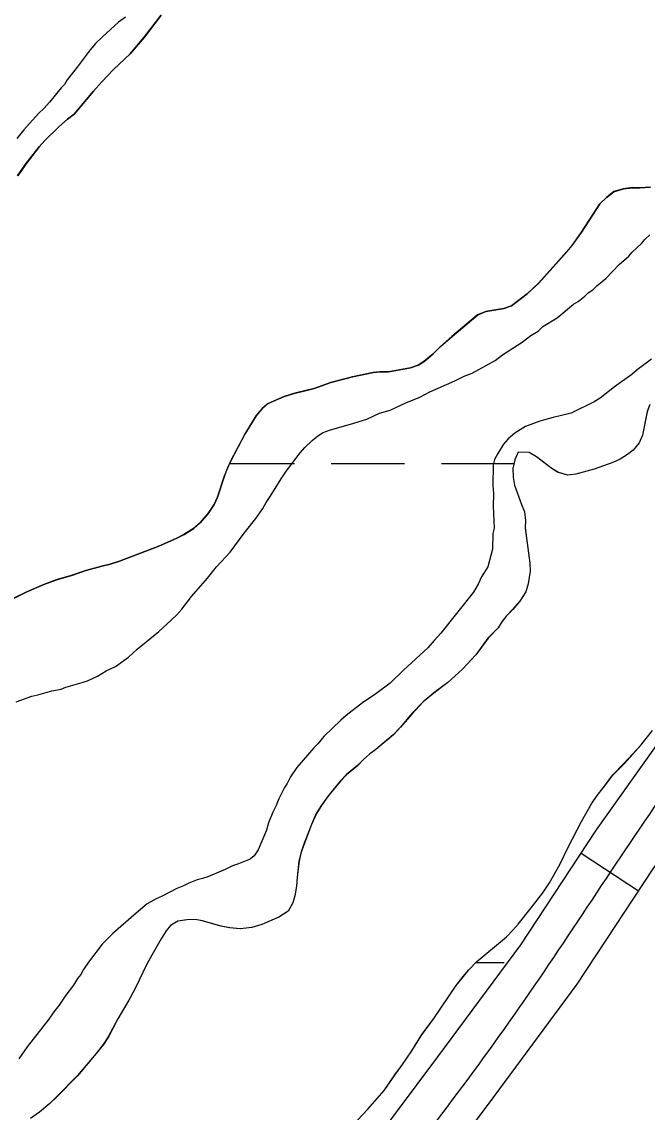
# Model space of a CAD drawing. Extents: x 3297735 to 3335592, y 670436 to 695807.
# Drawn here: x 3314616.5 to 3314888.8, y 688672.4 to 689147.1 of the extents above; entities that cross this region are included whole.
import ezdxf

# ---------------------------------------------------------------- set-up
doc = ezdxf.new("R2010")
doc.units = 0
for name, color, linetype in [('V-RIVR-EDGE', 7, 'Continuous'), ('V-ROAD-CNTR', 7, 'Continuous'), ('V-SITE-VEGE', 7, 'Continuous'), ('V-TOPO-SHOR', 7, 'Continuous'), ('V-WETL-SWMP', 7, 'Continuous')]:
    doc.layers.add(name, color=color, linetype=linetype)

msp = doc.modelspace()

# ---------------------------------------------------------------- linework, layer by layer
at = {"layer": 'V-RIVR-EDGE'}
msp.add_spline([(3315953.91, 688835.53), (3315950.41, 688815.27), (3315944.59, 688809.9), (3315938.79, 688810.33), (3315929.25, 688809.11), (3315925.1, 688805.39), (3315918.45, 688797.53), (3315915.11, 688787.17), (3315907.21, 688779.32), (3315892.24, 688758.22), (3315869.76, 688720.55), (3315856.46, 688703.59), (3315827.35, 688664.29), (3315794.1, 688630.38), (3315765.43, 688601.02), (3315736.35, 688573.74), (3315712.66, 688548.52), (3315657.83, 688500.16), (3315607.58, 688460.49), (3315575.17, 688429.48), (3315548.98, 688398.05), (3315518.63, 688359.16), (3315489.54, 688328.98), (3315458.39, 688302.11), (3315403.55, 688250.02), (3315373.63, 688220.67), (3315339.13, 688180.55), (3315306.29, 688142.08), (3315264.32, 688099.91), (3315239.81, 688075.52), (3315219.05, 688062.72), (3315204.1, 688050.73), (3315188.74, 688038.75), (3315169.21, 688019.32), (3315140.96, 687994.11), (3315116.03, 687970.13), (3315086.93, 687934.14), (3315061.16, 687904.36), (3315049.51, 687886.98), (3315044.92, 687876.22), (3315038.68, 687866.7), (3315029.12, 687854.29), (3315021.64, 687846.43), (3315008.76, 687833.2), (3314996.71, 687824.11), (3314986.75, 687816.67), (3314981.76, 687810.88), (3314980.91, 687804.25), (3314981.71, 687791.4), (3314981.27, 687779.38), (3314978.76, 687770.27), (3314967.93, 687750.82), (3314950.89, 687732.21), (3314918.07, 687700.37), (3314891.48, 687675.57), (3314883.61, 687678.08), (3314875.33, 687681.41), (3314872.01, 687679.76), (3314871.17, 687675.21), (3314872.37, 687657.38), (3314872.34, 687646.19), (3314869.02, 687642.47), (3314861.97, 687642.9), (3314852.45, 687646.24), (3314846.22, 687643.35), (3314839.58, 687637.57), (3314833.76, 687632.61), (3314831.25, 687622.67), (3314826.65, 687607.34), (3314819.17, 687596.58), (3314801.28, 687572.17), (3314783, 687552.32), (3314776.35, 687547.37), (3314770.53, 687540.75), (3314769.68, 687532.46), (3314766.35, 687525.84), (3314745.56, 687499.78), (3314722.71, 687476.21), (3314707.74, 687458.42), (3314691.11, 687437.74), (3314679.06, 687424.92), (3314661.58, 687393.88), (3314644.53, 687371.12), (3314625.39, 687341.74), (3314609.58, 687316.91), (3314593.36, 687297.05), (3314580.9, 687284.65), (3314564.28, 687271.43), (3314555.14, 687260.67), (3314546.82, 687247.43), (3314531.03, 687232.13), (3314523.55, 687225.11), (3314512.75, 687214.77), (3314501.93, 687197.8), (3314490.69, 687178.77), (3314478.21, 687161.39), (3314468.64, 687146.91), (3314463.22, 687130.34), (3314456.56, 687119.99), (3314448.65, 687106.34), (3314440.75, 687097.24), (3314430.79, 687093.53), (3314398.76, 687046.77), (3314370.89, 687004.98), (3314361.33, 686994.64), (3314357.18, 686991.34), (3314355.51, 686987.19), (3314353.84, 686980.98), (3314350.1, 686976.43), (3314336.37, 686956.98), (3314325.57, 686946.23), (3314310.6, 686929.28), (3314295.62, 686906.52), (3314281.08, 686889.56), (3314266.1, 686868.87), (3314258.61, 686854.8), (3314242.8, 686832.87), (3314215.78, 686800.61), (3314184.62, 686767.94), (3314160.51, 686741.06)], degree=3, dxfattribs=at)
at = {"layer": 'V-ROAD-CNTR'}
msp.add_line((3314859.99, 688785.21), (3314885.05, 688768.72), dxfattribs=at)
for points in [[(3314619.03, 688336.46), (3314626.03, 688388.9), (3314633.21, 688441.8), (3314637.38, 688463.14), (3314648.17, 688494.36), (3314664.64, 688522.8), (3314713.18, 688585.95), (3314761.13, 688647.72), (3314797.59, 688696.54), (3314833.71, 688745.27), (3314866.69, 688795.39), (3314902.1, 688845.06), (3314943.98, 688893.16)], [(3314648.76, 688332.44), (3314655.76, 688384.9), (3314662.82, 688436.9), (3314666.42, 688455.32), (3314675.58, 688481.83), (3314689.62, 688506.07), (3314736.92, 688567.61), (3314784.99, 688629.55), (3314821.66, 688678.63), (3314858.31, 688728.08), (3314891.44, 688778.43), (3314925.68, 688826.46), (3314966.6, 688873.46)]]:
    msp.add_lwpolyline(points, dxfattribs=at)
msp.add_spline([(3314080.48, 689057.13), (3314097.34, 689035.84), (3314104.1, 689017.53), (3314104.26, 688955.92), (3314106.67, 688883.86), (3314122.91, 688837.98), (3314123.12, 688724.12), (3314099.3, 688621.56), (3314094.28, 688565.04), (3314152.65, 688493.23), (3314248.12, 688449.13), (3314313.16, 688385.24), (3314380.02, 688321.29), (3314430.33, 688240.42), (3314521.54, 688205.23), (3314579.62, 688215.04), (3314623.28, 688260.04), (3314633.89, 688334.45), (3314648.02, 688439.35), (3314677.13, 688514.43), (3314773.06, 688638.63), (3314846.01, 688736.68), (3314913.89, 688835.76), (3315021.24, 688958.67), (3315079.11, 689025.35), (3315118.08, 689072.21), (3315236.59, 689100.07), (3315374.62, 689051.56), (3315508.67, 688976.71), (3315561.88, 688896.43), (3315548.37, 688793), (3315511.05, 688741.93), (3315441.34, 688690.75), (3315377.78, 688674.93), (3315269.24, 688706.61), (3315178.81, 688788.35), (3315081.58, 688857.07), (3315021.76, 688881.03), (3314985.73, 688884.4), (3314958.15, 688887.73)], degree=3, dxfattribs=at)
at = {"layer": 'V-SITE-VEGE'}
for points in [[(3314661.59, 689149.2), (3314658.66, 689146.92), (3314651.59, 689140.61), (3314648.65, 689137.74), (3314646.28, 689134.86), (3314640.66, 689127.37), (3314636.22, 689121.9), (3314635.03, 689119.88), (3314633.56, 689118.44), (3314628.53, 689112.11), (3314626.17, 689109.52)], [(3314626.17, 689109.52), (3314623.81, 689107.22), (3314617.32, 689100.03), (3314614.36, 689096.29)], [(3314866.91, 689032.21), (3314870.73, 689035.36), (3314876.63, 689041.4), (3314880.75, 689045.12), (3314882.23, 689046.85), (3314886.35, 689050.58), (3314887.82, 689052.3), (3314889.89, 689054.31)], [(3314614.08, 688851.06), (3314620.81, 688853.59), (3314623.43, 688854.14), (3314629.57, 688855.8), (3314633.65, 688856.62), (3314635.7, 688857.47), (3314642.7, 688859.41), (3314645.04, 688860.26), (3314649.43, 688862.24), (3314653.24, 688864.51), (3314657.34, 688866.5), (3314662.92, 688870.5), (3314666.75, 688873.94), (3314676.16, 688881.67), (3314679.69, 688884.82), (3314683.81, 688888.84), (3314686.17, 688891.43), (3314690.32, 688896.9), (3314697.4, 688904.96), (3314701.25, 688909.85), (3314707.15, 688916.18), (3314713.37, 688924.53), (3314718.39, 688930.87), (3314721.36, 688935.19), (3314722.85, 688937.79), (3314724.63, 688940.39), (3314729.38, 688948.18), (3314731.75, 688951.64), (3314737.67, 688959.42), (3314739.74, 688961.72), (3314742.98, 688964.88), (3314745.33, 688966.88), (3314747.68, 688968.31), (3314750.89, 688969.42), (3314759.65, 688971.93), (3314766.67, 688974.17), (3314772.23, 688976.71), (3314776.9, 688978.11), (3314783.63, 688981.22), (3314789.77, 688983.76), (3314794.17, 688986.03), (3314804.99, 688990.83), (3314809.09, 688992.82), (3314812.6, 688994.22), (3314822.56, 688999.62), (3314825.79, 689002.2), (3314834.3, 689007.61), (3314838.12, 689010.48), (3314841.34, 689012.47), (3314843.41, 689014.48), (3314849.56, 689018.18), (3314856.62, 689024.2), (3314858.68, 689025.34), (3314861.61, 689027.62), (3314863.09, 689029.06), (3314865.14, 689030.49), (3314866.91, 689032.21)], [(3314890.64, 689000.19), (3314884.47, 688995.62), (3314882.12, 688993.61), (3314874.48, 688988.19), (3314868.31, 688983.32), (3314865.67, 688981.61), (3314855.72, 688976.79), (3314847.84, 688974.86), (3314842, 688973.19), (3314835.86, 688970.94), (3314831.17, 688968.09), (3314828.23, 688965.51), (3314826.16, 688963.21), (3314823.78, 688959.17), (3314822.29, 688956.58), (3314821.68, 688954.25), (3314821.56, 688945.23), (3314821.81, 688941.74), (3314821.73, 688936.22), (3314822.19, 688926.61), (3314821.58, 688924.29), (3314821.49, 688917.6), (3314819.36, 688909.77), (3314816.68, 688905.44), (3314815.19, 688902.27), (3314813.1, 688898.8), (3314798.91, 688880.95), (3314795.96, 688877.79), (3314793.3, 688874.62), (3314782.7, 688864.87), (3314776.81, 688859.13), (3314770.64, 688854.55), (3314764.77, 688850.56), (3314757.72, 688845.12), (3314755.36, 688843.12), (3314748, 688835.94), (3314745.34, 688832.77), (3314743.57, 688831.05), (3314736.19, 688822.42), (3314733.52, 688818.38), (3314732.02, 688815.49), (3314730.84, 688813.76), (3314728.45, 688808.85), (3314727.25, 688805.95), (3314725.75, 688803.06), (3314723.95, 688798.43), (3314723.03, 688795.24), (3314719.43, 688786.56), (3314717.65, 688783.97), (3314715.89, 688782.54), (3314710.91, 688780.57), (3314708.29, 688779.73), (3314705.06, 688778.02), (3314697.46, 688774.92)], [(3314697.46, 688774.92), (3314695.12, 688774.08), (3314692.79, 688773.53), (3314689.28, 688772.12), (3314686.94, 688770.98), (3314684.01, 688769.86), (3314677.57, 688766.45), (3314674.94, 688765.32), (3314671.12, 688763.05), (3314665.24, 688758.18), (3314656.12, 688750.15), (3314651.41, 688745.56), (3314645.49, 688737.78), (3314643.41, 688734.6), (3314642.22, 688732.29), (3314640.74, 688730.57), (3314638.96, 688727.68), (3314635.7, 688723.36), (3314632.74, 688719.04), (3314630.37, 688716.16), (3314628.29, 688712.98), (3314618.83, 688700.89), (3314615.27, 688695.7)]]:
    msp.add_lwpolyline(points, dxfattribs=at)
at = {"layer": 'V-TOPO-SHOR'}
for points in [[(3314614.67, 689080.03), (3314618.23, 689085.23), (3314624.06, 689092.72), (3314626.52, 689095.41), (3314632.61, 689101.35), (3314636.34, 689104.69), (3314639.28, 689106.98), (3314647.66, 689116.97), (3314651.31, 689121), (3314656.42, 689126.36), (3314663.69, 689133.16), (3314669.7, 689140.36), (3314677.11, 689149.97)], [(3314890.12, 689075.1), (3314885.75, 689074.86), (3314882.35, 689074.91), (3314878.37, 689074.38), (3314874.27, 689073.17), (3314871.04, 689070.59), (3314868.19, 689067.81), (3314860.17, 689055.49), (3314856.02, 689049.73), (3314853.85, 689047.14), (3314841.64, 689033.42), (3314836.53, 689028.63), (3314829.67, 689023.48), (3314826.36, 689022.36), (3314818.48, 689021.01), (3314814.96, 689019.5), (3314803.78, 689010.13), (3314798.77, 689005.73), (3314795.53, 689002.57), (3314791.6, 688999.23), (3314789.06, 688997.61), (3314785.75, 688996.49), (3314776.11, 688994.77), (3314772.43, 688994.72), (3314769.42, 688994.47), (3314760.46, 688992.55), (3314751.02, 688990.15), (3314743.71, 688987.52), (3314739.62, 688986.41), (3314735.43, 688985.5), (3314730.75, 688984.01), (3314723.73, 688980.99), (3314721.18, 688978.7), (3314718.51, 688975.53), (3314713.56, 688967.54), (3314707.59, 688956.26), (3314706.09, 688952.98), (3314704.68, 688949.51), (3314701.65, 688940.23), (3314700.25, 688936.95), (3314697.58, 688933)], [(3314889.96, 688980.58), (3314888.75, 688977.39), (3314886.68, 688967.23), (3314885.28, 688963.85)], [(3314885.28, 688963.85), (3314882.71, 688960.68), (3314880.17, 688958.68), (3314877.03, 688956.68), (3314873.81, 688955.27), (3314865.62, 688952.36), (3314857.73, 688950.14), (3314854.04, 688949.7), (3314849.79, 688951.02), (3314846.8, 688953), (3314840.56, 688957.74), (3314837.38, 688959.62), (3314832.63, 688959.78), (3314831.13, 688956.4), (3314830.3, 688952.63), (3314830.45, 688948.84), (3314830.98, 688945.44), (3314833.98, 688936.96), (3314835.39, 688933.74), (3314835.73, 688929.95), (3314835.69, 688926.75), (3314837.72, 688911.48), (3314837.77, 688907.99), (3314836.93, 688902.47), (3314835.91, 688898.99), (3314833.34, 688894.94), (3314830.18, 688891.2), (3314827.53, 688888.52), (3314825.46, 688885.93), (3314823.87, 688883.33), (3314819.44, 688878.72), (3314814.21, 688871.52), (3314808.3, 688865.28), (3314802.02, 688859.54), (3314796.53, 688855.44), (3314791.23, 688851.05), (3314786.21, 688845.77), (3314781.38, 688840.01), (3314778.24, 688836.66), (3314770.58, 688830.25), (3314767.84, 688828.35), (3314765.19, 688825.96), (3314762.63, 688823.28), (3314757.83, 688819.36), (3314755.17, 688816.58), (3314750.04, 688810.24), (3314746.98, 688806.01), (3314744.7, 688802.45), (3314742.6, 688797.62), (3314739.48, 688789.51), (3314737.97, 688785.17), (3314737.15, 688781.68), (3314736.38, 688774.8), (3314736.14, 688770.83), (3314735.4, 688766.66), (3314734.49, 688763.57), (3314732.4, 688759.91), (3314728.39, 688757.34), (3314720.98, 688754.14), (3314716.69, 688752.83), (3314711.63, 688752.22), (3314706.98, 688752.67), (3314703.21, 688753.4), (3314695.08, 688755.74), (3314691.99, 688756.26), (3314688.39, 688756.21), (3314684.41, 688755.58), (3314681.28, 688753.68), (3314679.31, 688751.38), (3314677.13, 688747.91), (3314673.06, 688740.79), (3314670.87, 688736.83), (3314665.78, 688726.32), (3314663.1, 688721.12), (3314658.24, 688713.12), (3314654.16, 688705.22), (3314651.98, 688701.95), (3314648.92, 688698.01), (3314640.74, 688688.32), (3314631.79, 688679.21), (3314628.64, 688676.24), (3314624.13, 688672.42), (3314620.31, 688669.66)], [(3314697.58, 688933), (3314694.13, 688928.97), (3314691.29, 688926.58), (3314687.08, 688923.92), (3314683.95, 688922.31), (3314676.14, 688918.82), (3314658.98, 688912.25), (3314654.98, 688910.95), (3314651.29, 688910.12), (3314644.37, 688908.27), (3314638.03, 688906.12), (3314631.51, 688904.16), (3314626.04, 688902.1), (3314618.63, 688898.9), (3314613.06, 688896.25)], [(3314838.2, 688761.35), (3314843.33, 688767.98), (3314846.2, 688772.21), (3314850.67, 688780.21), (3314854.36, 688787.83), (3314860.14, 688798.91), (3314864.51, 688806.62), (3314866.98, 688810.27), (3314869.74, 688813.73), (3314873.79, 688819.21), (3314878.81, 688824.29), (3314886.19, 688832.34), (3314891.12, 688838.59)], [(3314762.66, 688668.88), (3314767.19, 688673.77), (3314774.19, 688681.92), (3314779.13, 688689.04), (3314781.99, 688692.79), (3314786.25, 688699.14), (3314790.61, 688706.17), (3314795.85, 688713.18), (3314805.54, 688727.61), (3314808.7, 688731.55), (3314811.07, 688734.43), (3314814.61, 688737.97), (3314827.46, 688748.78), (3314830.31, 688751.65), (3314832.58, 688754.24), (3314838.2, 688761.35)]]:
    msp.add_lwpolyline(points, dxfattribs=at)
at = {"layer": 'V-WETL-SWMP'}
for p, q in [((3314677.15, 689149.95), (3314669.74, 689140.34)), ((3314669.74, 689140.34), (3314663.73, 689133.14)), ((3314663.73, 689133.14), (3314656.46, 689126.35)), ((3314656.46, 689126.35), (3314651.34, 689120.98)), ((3314651.34, 689120.98), (3314647.7, 689116.95)), ((3314647.7, 689116.95), (3314639.32, 689106.97)), ((3314636.38, 689104.68), (3314632.65, 689101.33)), ((3314639.32, 689106.97), (3314636.38, 689104.68)), ((3314632.65, 689101.33), (3314626.56, 689095.39)), ((3314626.56, 689095.39), (3314624.1, 689092.71)), ((3314624.1, 689092.71), (3314618.27, 689085.21)), ((3314618.27, 689085.21), (3314614.71, 689080.02)), ((3314878.4, 689074.36), (3314882.39, 689074.89)), ((3314882.39, 689074.89), (3314885.78, 689074.85)), ((3314885.78, 689074.85), (3314890.15, 689075.08)), ((3314868.22, 689067.8), (3314871.07, 689070.58)), ((3314871.07, 689070.58), (3314874.31, 689073.15)), ((3314874.31, 689073.15), (3314878.4, 689074.36)), ((3314860.2, 689055.48), (3314868.22, 689067.8)), ((3314856.05, 689049.71), (3314860.2, 689055.48)), ((3314841.67, 689033.4), (3314853.88, 689047.12)), ((3314853.88, 689047.12), (3314856.05, 689049.71)), ((3314836.56, 689028.62), (3314841.67, 689033.4)), ((3314829.7, 689023.47), (3314836.56, 689028.62)), ((3314818.51, 689020.99), (3314826.39, 689022.34)), ((3314826.39, 689022.34), (3314829.7, 689023.47)), ((3314803.81, 689010.12), (3314815, 689019.48)), ((3314815, 689019.48), (3314818.51, 689020.99)), ((3314798.81, 689005.72), (3314803.81, 689010.12)), ((3314795.56, 689002.56), (3314798.81, 689005.72)), ((3314789.09, 688997.6), (3314791.64, 688999.21)), ((3314791.64, 688999.21), (3314795.56, 689002.56)), ((3314760.5, 688992.53), (3314769.45, 688994.45)), ((3314769.45, 688994.45), (3314772.46, 688994.71)), ((3314772.46, 688994.71), (3314776.15, 688994.76)), ((3314776.15, 688994.76), (3314785.78, 688996.47)), ((3314785.78, 688996.47), (3314789.09, 688997.6)), ((3314743.74, 688987.51), (3314751.05, 688990.13)), ((3314751.05, 688990.13), (3314760.5, 688992.53)), ((3314730.79, 688983.99), (3314735.47, 688985.48)), ((3314735.47, 688985.48), (3314739.65, 688986.4)), ((3314739.65, 688986.4), (3314743.74, 688987.51)), ((3314721.21, 688978.68), (3314723.76, 688980.98)), ((3314723.76, 688980.98), (3314730.79, 688983.99)), ((3314889.98, 688980.57), (3314888.78, 688977.38)), ((3314713.59, 688967.52), (3314718.55, 688975.51)), ((3314718.55, 688975.51), (3314721.21, 688978.68)), ((3314888.78, 688977.38), (3314886.71, 688967.22)), ((3314707.62, 688956.24), (3314713.59, 688967.52)), ((3314886.71, 688967.22), (3314885.3, 688963.84)), ((3314882.74, 688960.67), (3314880.19, 688958.67)), ((3314885.3, 688963.84), (3314882.74, 688960.67)), ((3314706.13, 688952.96), (3314707.62, 688956.24)), ((3314831.15, 688956.39), (3314830.33, 688952.62)), ((3314832.65, 688959.77), (3314831.15, 688956.39)), ((3314837.4, 688959.61), (3314832.65, 688959.77)), ((3314840.58, 688957.73), (3314837.4, 688959.61)), ((3314846.83, 688952.99), (3314840.58, 688957.73)), ((3314877.06, 688956.67), (3314873.84, 688955.26)), ((3314880.19, 688958.67), (3314877.06, 688956.67)), ((3314704.72, 688949.49), (3314706.13, 688952.96)), ((3314706.98, 688954.83), (3314735.17, 688954.83)), ((3314751.17, 688954.83), (3314783.16, 688954.83)), ((3314799.16, 688954.83), (3314830.81, 688954.83)), ((3314830.33, 688952.62), (3314830.47, 688948.83)), ((3314849.81, 688951.01), (3314846.83, 688952.99)), ((3314865.65, 688952.35), (3314857.76, 688950.13)), ((3314873.84, 688955.26), (3314865.65, 688952.35)), ((3314701.69, 688940.21), (3314704.72, 688949.49)), ((3314830.47, 688948.83), (3314831.01, 688945.43)), ((3314854.06, 688949.69), (3314849.81, 688951.01)), ((3314857.76, 688950.13), (3314854.06, 688949.69)), ((3314831.01, 688945.43), (3314834.01, 688936.95)), ((3314697.62, 688932.99), (3314700.29, 688936.93)), ((3314700.29, 688936.93), (3314701.69, 688940.21)), ((3314834.01, 688936.95), (3314835.42, 688933.73)), ((3314694.17, 688928.96), (3314697.62, 688932.99)), ((3314835.42, 688933.73), (3314835.76, 688929.94)), ((3314691.32, 688926.57), (3314694.17, 688928.96)), ((3314835.76, 688929.94), (3314835.72, 688926.73)), ((3314683.99, 688922.3), (3314687.12, 688923.9)), ((3314687.12, 688923.9), (3314691.32, 688926.57)), ((3314835.72, 688926.73), (3314837.75, 688911.47)), ((3314659.02, 688912.24), (3314676.18, 688918.81)), ((3314676.18, 688918.81), (3314683.99, 688922.3)), ((3314644.41, 688908.25), (3314651.32, 688910.1)), ((3314651.32, 688910.1), (3314655.02, 688910.93)), ((3314655.02, 688910.93), (3314659.02, 688912.24)), ((3314837.75, 688911.47), (3314837.8, 688907.98)), ((3314626.08, 688902.09), (3314631.54, 688904.15)), ((3314631.54, 688904.15), (3314638.07, 688906.1)), ((3314638.07, 688906.1), (3314644.41, 688908.25)), ((3314837.8, 688907.98), (3314836.95, 688902.46)), ((3314613.1, 688896.24), (3314618.67, 688898.88)), ((3314618.67, 688898.88), (3314626.08, 688902.09)), ((3314835.94, 688898.98), (3314833.36, 688894.93)), ((3314836.95, 688902.46), (3314835.94, 688898.98)), ((3314833.36, 688894.93), (3314830.21, 688891.19)), ((3314830.21, 688891.19), (3314827.55, 688888.51)), ((3314825.48, 688885.91), (3314823.9, 688883.32)), ((3314827.55, 688888.51), (3314825.48, 688885.91)), ((3314823.9, 688883.32), (3314819.47, 688878.71)), ((3314819.47, 688878.71), (3314814.23, 688871.5)), ((3314814.23, 688871.5), (3314808.33, 688865.27)), ((3314808.33, 688865.27), (3314802.04, 688859.53)), ((3314802.04, 688859.53), (3314796.55, 688855.43)), ((3314796.55, 688855.43), (3314791.26, 688851.04)), ((3314791.26, 688851.04), (3314786.24, 688845.76)), ((3314786.24, 688845.76), (3314781.41, 688840)), ((3314781.41, 688840), (3314778.26, 688836.65)), ((3314886.21, 688832.33), (3314891.15, 688838.58)), ((3314778.26, 688836.65), (3314770.61, 688830.24)), ((3314767.87, 688828.34), (3314765.22, 688825.95)), ((3314770.61, 688830.24), (3314767.87, 688828.34)), ((3314878.83, 688824.28), (3314886.21, 688832.33)), ((3314762.66, 688823.26), (3314757.85, 688819.35)), ((3314765.22, 688825.95), (3314762.66, 688823.26)), ((3314873.82, 688819.2), (3314878.83, 688824.28)), ((3314757.85, 688819.35), (3314755.2, 688816.57)), ((3314869.77, 688813.72), (3314873.82, 688819.2)), ((3314755.2, 688816.57), (3314750.07, 688810.23)), ((3314867, 688810.26), (3314869.77, 688813.72)), ((3314750.07, 688810.23), (3314747, 688806)), ((3314864.53, 688806.61), (3314867, 688810.26)), ((3314747, 688806), (3314744.73, 688802.44)), ((3314860.16, 688798.9), (3314864.53, 688806.61)), ((3314744.73, 688802.44), (3314742.62, 688797.61)), ((3314742.62, 688797.61), (3314739.51, 688789.5)), ((3314854.39, 688787.82), (3314860.16, 688798.9)), ((3314738, 688785.15), (3314737.18, 688781.67)), ((3314739.51, 688789.5), (3314738, 688785.15)), ((3314850.7, 688780.2), (3314854.39, 688787.82)), ((3314737.18, 688781.67), (3314736.41, 688774.79)), ((3314846.23, 688772.2), (3314850.7, 688780.2)), ((3314736.16, 688770.82), (3314735.43, 688766.65)), ((3314736.41, 688774.79), (3314736.16, 688770.82)), ((3314843.36, 688767.97), (3314846.23, 688772.2)), ((3314735.43, 688766.65), (3314734.52, 688763.56)), ((3314838.23, 688761.34), (3314843.36, 688767.97)), ((3314734.52, 688763.56), (3314732.43, 688759.9)), ((3314832.6, 688754.23), (3314838.23, 688761.34)), ((3314728.42, 688757.33), (3314721, 688754.13)), ((3314732.43, 688759.9), (3314728.42, 688757.33)), ((3314681.3, 688753.67), (3314679.33, 688751.37)), ((3314684.43, 688755.57), (3314681.3, 688753.67)), ((3314688.42, 688756.2), (3314684.43, 688755.57)), ((3314692.01, 688756.25), (3314688.42, 688756.2)), ((3314695.11, 688755.72), (3314692.01, 688756.25)), ((3314703.23, 688753.39), (3314695.11, 688755.72)), ((3314707.01, 688752.66), (3314703.23, 688753.39)), ((3314711.66, 688752.21), (3314707.01, 688752.66)), ((3314716.71, 688752.82), (3314711.66, 688752.21)), ((3314721, 688754.13), (3314716.71, 688752.82)), ((3314830.34, 688751.64), (3314832.6, 688754.23)), ((3314677.15, 688747.9), (3314673.08, 688740.77)), ((3314679.33, 688751.37), (3314677.15, 688747.9)), ((3314814.63, 688737.97), (3314827.48, 688748.76)), ((3314827.48, 688748.76), (3314830.34, 688751.64)), ((3314673.08, 688740.77), (3314670.9, 688736.82)), ((3314811.09, 688734.42), (3314814.63, 688737.97)), ((3314814.25, 688737.59), (3314826.57, 688737.59)), ((3314670.9, 688736.82), (3314665.81, 688726.31)), ((3314808.73, 688731.54), (3314811.09, 688734.42)), ((3314805.57, 688727.6), (3314808.73, 688731.54)), ((3314665.81, 688726.31), (3314663.12, 688721.11)), ((3314795.87, 688713.17), (3314805.57, 688727.6)), ((3314663.12, 688721.11), (3314658.26, 688713.11)), ((3314658.26, 688713.11), (3314654.18, 688705.21)), ((3314790.64, 688706.16), (3314795.87, 688713.17)), ((3314654.18, 688705.21), (3314652, 688701.94)), ((3314786.28, 688699.13), (3314790.64, 688706.16)), ((3314652, 688701.94), (3314648.94, 688698)), ((3314648.94, 688698), (3314640.76, 688688.3)), ((3314782.02, 688692.78), (3314786.28, 688699.13)), ((3314779.16, 688689.03), (3314782.02, 688692.78)), ((3314640.76, 688688.3), (3314631.82, 688679.2)), ((3314774.21, 688681.91), (3314779.16, 688689.03)), ((3314767.22, 688673.76), (3314774.21, 688681.91)), ((3314628.67, 688676.23), (3314624.16, 688672.41)), ((3314631.82, 688679.2), (3314628.67, 688676.23)), ((3314762.69, 688668.87), (3314767.22, 688673.76))]:
    msp.add_line(p, q, dxfattribs=at)

doc.saveas('drawing.dxf')
